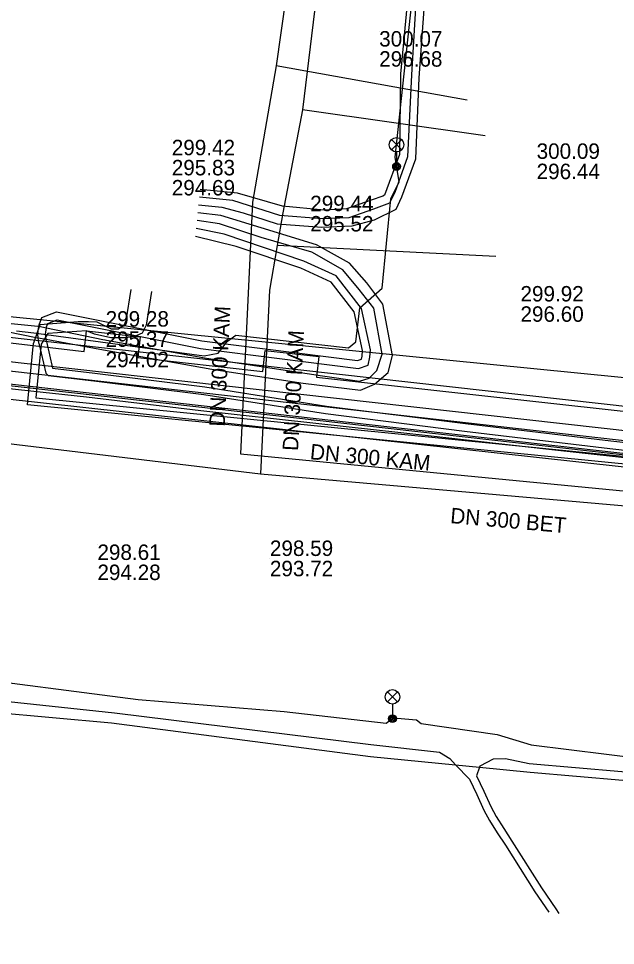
# Model space of a CAD drawing. Extents: x -595540 to -593988, y -1160850 to -1159202.
# Drawn here: x -594431.2 to -594400.31, y -1159839.14 to -1159791.17 of the extents above; entities that cross this region are included whole.
import ezdxf

# ---------------------------------------------------------------- set-up
doc = ezdxf.new("R2010")
doc.units = 0
for name, color, linetype in [('BVK-DESTOVA_popisy', 7, 'Continuous'), ('BVK-DESTOVA_trasa sítě', 7, 'Continuous'), ('BVK-SPLASKOVA_popisy', 7, 'Continuous'), ('BVK-SPLASKOVA_trasa sítě', 7, 'Continuous'), ('BVK-VODOVOD_trasa sítě', 7, 'Continuous'), ('BVK-VODOVOD_trasa zrušené sítě', 7, 'Continuous'), ('CETIN_kabel podzemní', 7, 'Continuous'), ('DESTOVA-NEPROVOZOVANA_popisy', 7, 'Continuous'), ('DESTOVA_trasa neprovozované sítě', 7, 'Continuous'), ('EON-NN_kabel', 7, 'Continuous'), ('EON-VN_kabel', 7, 'Continuous'), ('SPLASKOVA_neprovozovaná  trasa sítě', 7, 'Continuous'), ('SPLASKOVA_popisy neprovozované sítě', 7, 'Continuous'), ('TEPLARNY-HORKOVODY_trasa sítě', 7, 'Continuous'), ('TEPLARNY-HORKOVODY_trasa sítě obvodem', 7, 'Continuous'), ('TEPLARNY-TEPLOVODY_trasa sítě', 7, 'Continuous'), ('TSB_kabel VO', 7, 'Continuous'), ('TSB_kolektor', 7, 'Continuous'), ('TSB_lampy VO', 7, 'Continuous')]:
    doc.layers.add(name, color=color, linetype=linetype)

msp = doc.modelspace()

# ---------------------------------------------------------------- linework, layer by layer
at = {"layer": 'BVK-DESTOVA_popisy'}
for p, q in [((-594416.106, -1159801.266), (-594416.106, -1159801.266)), ((-594426.689, -1159807.764), (-594426.689, -1159807.764)), ((-594418.191, -1159819.109), (-594418.191, -1159819.109))]:
    msp.add_line(p, q, dxfattribs=at)
at = {"layer": 'BVK-DESTOVA_trasa sítě'}
for p, q in [((-594413.037, -1159767.547), (-594416.502, -1159795.896)), ((-594416.502, -1159795.896), (-594417.53, -1159801.23)), ((-594417.53, -1159801.23), (-594417.817, -1159802.916)), ((-594417.817, -1159802.916), (-594418.21, -1159805.23)), ((-594418.21, -1159805.23), (-594418.68, -1159814.73)), ((-594418.68, -1159814.73), (-594386.22, -1159817.58))]:
    msp.add_line(p, q, dxfattribs=at)
at = {"layer": 'BVK-SPLASKOVA_popisy'}
for p, q in [((-594423.268, -1159797.447), (-594423.268, -1159797.447)), ((-594427.115, -1159818.39), (-594427.115, -1159818.39))]:
    msp.add_line(p, q, dxfattribs=at)
at = {"layer": 'BVK-SPLASKOVA_trasa sítě'}
for p, q in [((-594414.027, -1159766.589), (-594417.866, -1159793.62)), ((-594417.866, -1159793.62), (-594419.09, -1159800.67)), ((-594419.09, -1159800.67), (-594419.71, -1159813.69)), ((-594419.71, -1159813.69), (-594388.1, -1159816.75))]:
    msp.add_line(p, q, dxfattribs=at)
at = {"layer": 'BVK-VODOVOD_trasa sítě'}
msp.add_lwpolyline([(-594347.98, -1159819.29), (-594348.31, -1159819.27), (-594350.25, -1159819.13), (-594350.19, -1159819.38), (-594356.45, -1159818.71), (-594362.38, -1159818.05), (-594368.28, -1159817.4), (-594374.23, -1159816.74), (-594380.16, -1159816.09), (-594386.09, -1159815.42), (-594392.04, -1159814.77), (-594397.97, -1159814.11), (-594403.92, -1159813.45), (-594409.85, -1159812.78), (-594415.82, -1159812.13), (-594421.76, -1159811.47), (-594427.68, -1159810.77), (-594433.62, -1159810.13), (-594439.56, -1159809.44), (-594441.107, -1159809.255), (-594441.21, -1159809.241), (-594447.18, -1159808.57), (-594448.25, -1159808.45), (-594448.75, -1159808.4)], dxfattribs=at)
at = {"layer": 'BVK-VODOVOD_trasa zrušené sítě'}
msp.add_lwpolyline([(-594350.94, -1159819.16), (-594353.57, -1159818.92), (-594441.29, -1159809), (-594448.79, -1159808.08)], dxfattribs=at)
at = {"layer": 'CETIN_kabel podzemní'}
msp.add_lwpolyline([(-594447.82, -1159804.99), (-594375, -1159812.22), (-594347.65, -1159815.2)], dxfattribs=at)
at = {"layer": 'DESTOVA-NEPROVOZOVANA_popisy'}
for p, q in [((-594404.392, -1159799.483), (-594404.392, -1159799.483)), ((-594405.228, -1159806.865), (-594405.228, -1159806.865))]:
    msp.add_line(p, q, dxfattribs=at)
at = {"layer": 'DESTOVA_trasa neprovozované sítě'}
for p, q in [((-594407.06, -1159797.25), (-594416.502, -1159795.896)), ((-594406.51, -1159803.49), (-594417.817, -1159802.916)), ((-594444.3, -1159811.65), (-594418.68, -1159814.73))]:
    msp.add_line(p, q, dxfattribs=at)
at = {"layer": 'EON-NN_kabel'}
for points in [[(-594390.034, -1159773.618), (-594391.785, -1159774.085), (-594392.761, -1159775.135), (-594394.35, -1159776.418), (-594396.801, -1159777.313), (-594404.393, -1159776.625), (-594407.285, -1159776.235), (-594407.835, -1159776.782), (-594407.855, -1159776.804), (-594408.411, -1159777.433), (-594409.541, -1159785.295), (-594410.047, -1159788.321), (-594410.664, -1159790.626), (-594410.87, -1159794.084), (-594411.077, -1159798.337), (-594411.734, -1159800.178), (-594412.011, -1159800.722), (-594412.836, -1159801.038), (-594414.107, -1159801.478), (-594415.494, -1159801.531), (-594417.674, -1159801.359), (-594420.116, -1159800.589), (-594421.841, -1159800.422)], [(-594421.88, -1159800.82), (-594420.678, -1159800.936), (-594419.573, -1159801.234), (-594417.819, -1159801.795), (-594415.508, -1159801.967), (-594413.936, -1159801.901), (-594412.773, -1159801.583), (-594411.663, -1159801.037), (-594411.36, -1159800.394), (-594410.647, -1159798.426), (-594410.47, -1159794.246), (-594410.188, -1159790.441), (-594409.701, -1159789.824), (-594409.134, -1159789.517), (-594406.43, -1159789.979), (-594404.662, -1159789.351), (-594403.581, -1159788.924), (-594401.169, -1159788.696)], [(-594411.115, -1159790.588), (-594411.444, -1159794.026), (-594411.485, -1159798.207), (-594412.263, -1159800.304), (-594412.355, -1159800.37), (-594412.945, -1159800.577), (-594414.226, -1159801.028), (-594415.389, -1159801.081), (-594417.542, -1159800.883), (-594419.873, -1159800.213), (-594421.802, -1159800.024)], [(-594431.798, -1159807.368), (-594430.284, -1159807.67), (-594430.183, -1159807.689), (-594429.77, -1159807.767), (-594426.999, -1159808.288), (-594421.196, -1159809.311), (-594416.464, -1159810.045), (-594413.5, -1159810.405), (-594412.779, -1159810.096), (-594412.078, -1159809.486), (-594411.856, -1159808.604), (-594412.357, -1159805.961), (-594413.18, -1159804.843), (-594414.072, -1159803.831), (-594415.776, -1159802.878), (-594418.652, -1159802.006), (-594420.739, -1159801.359), (-594421.92, -1159801.223)], [(-594431.928, -1159806.923), (-594430.204, -1159807.084), (-594430.146, -1159807.096), (-594429.753, -1159807.177), (-594426.835, -1159807.776), (-594421.475, -1159808.753), (-594415.477, -1159809.666), (-594413.563, -1159809.934), (-594413.059, -1159809.776), (-594412.663, -1159809.384), (-594412.378, -1159808.536), (-594412.813, -1159806.163), (-594413.566, -1159805.194), (-594414.414, -1159804.171), (-594416.029, -1159803.269), (-594418.651, -1159802.508), (-594420.805, -1159801.794), (-594421.959, -1159801.628)], [(-594429.755, -1159807.888), (-594429.77, -1159807.767), (-594429.802, -1159807.514), (-594429.753, -1159807.177), (-594429.745, -1159807.118), (-594429.68, -1159806.947), (-594429.204, -1159806.766), (-594421.786, -1159808.239), (-594413.616, -1159809.282), (-594413.109, -1159809.103), (-594413.016, -1159808.704), (-594412.993, -1159808.322), (-594413.452, -1159806.176), (-594414.758, -1159804.491), (-594416.441, -1159803.726), (-594420.56, -1159802.333), (-594422, -1159802.041)], [(-594430.147, -1159807.966), (-594430.183, -1159807.689), (-594430.206, -1159807.51), (-594430.146, -1159807.096), (-594430.135, -1159807.016), (-594429.99, -1159806.637), (-594429.238, -1159806.352), (-594421.722, -1159807.843), (-594413.66, -1159808.874), (-594413.449, -1159808.799), (-594413.414, -1159808.646), (-594413.395, -1159808.352), (-594413.824, -1159806.348), (-594415.014, -1159804.815), (-594416.589, -1159804.098), (-594419.941, -1159802.963), (-594422.04, -1159802.45)], [(-594429.755, -1159807.888), (-594429.442, -1159809.266), (-594427.25, -1159809.529), (-594421.561, -1159810.236), (-594415.263, -1159811.223), (-594408.079, -1159812.132), (-594400.56, -1159813.022), (-594391.386, -1159814.064), (-594383.094, -1159814.913), (-594375.92, -1159815.706), (-594368.344, -1159816.057), (-594355.488, -1159817.034), (-594350.933, -1159817.725), (-594348.895, -1159818.13), (-594348.018, -1159809.21), (-594346.943, -1159809.085), (-594345.525, -1159809.337)], [(-594430.147, -1159807.966), (-594429.792, -1159809.53), (-594429.667, -1159809.642), (-594427.298, -1159809.926), (-594421.617, -1159810.632), (-594415.319, -1159811.619), (-594408.128, -1159812.529), (-594400.606, -1159813.419), (-594391.429, -1159814.462), (-594383.136, -1159815.311), (-594375.951, -1159816.105), (-594368.367, -1159816.456), (-594355.336, -1159817.489), (-594351.009, -1159818.118), (-594348.453, -1159818.656), (-594347.562, -1159809.596), (-594346.945, -1159809.491), (-594345.579, -1159809.734)], [(-594438.666, -1159825.778), (-594426.231, -1159827.098), (-594412.976, -1159828.741), (-594409.411, -1159829.141), (-594408.889, -1159829.468), (-594408.583, -1159829.79), (-594407.869, -1159830.541), (-594407.489, -1159831.329), (-594407.119, -1159832.137), (-594406.828, -1159832.665), (-594406.429, -1159833.311), (-594406.006, -1159833.951), (-594404.482, -1159836.371), (-594403.759, -1159837.423)], [(-594453.837, -1159828.756), (-594451.939, -1159828.87), (-594448.313, -1159829.243), (-594445.91, -1159829.688), (-594444.788, -1159829.632), (-594443.556, -1159828.897), (-594442.601, -1159827.077), (-594442.315, -1159826.356), (-594441.998, -1159826.202), (-594440.901, -1159826.347), (-594438.61, -1159826.519), (-594426.389, -1159827.623), (-594412.996, -1159829.358), (-594408.583, -1159829.79), (-594407.353, -1159829.911), (-594404.728, -1159830.168), (-594395.146, -1159831.006), (-594394.672, -1159831.324), (-594394.748, -1159831.828), (-594395.097, -1159833.94), (-594396.046, -1159835.408), (-594397.062, -1159836.759), (-594398.584, -1159837.981)], [(-594357.152, -1159834.45), (-594358.438, -1159834.242), (-594361.276, -1159833.975), (-594366.914, -1159833.517), (-594375.167, -1159832.505), (-594386.578, -1159831.327), (-594392.107, -1159830.814), (-594393.886, -1159830.724), (-594394.139, -1159830.695), (-594395.187, -1159830.576), (-594404.776, -1159829.737), (-594406.004, -1159829.482), (-594406.648, -1159829.493), (-594407.337, -1159829.864), (-594407.353, -1159829.911), (-594407.509, -1159830.367), (-594407.127, -1159831.159), (-594406.761, -1159831.957), (-594406.482, -1159832.463), (-594406.091, -1159833.095), (-594405.67, -1159833.735), (-594404.148, -1159836.151), (-594403.399, -1159837.241), (-594403.251, -1159837.478)]]:
    msp.add_lwpolyline(points, dxfattribs=at)
at = {"layer": 'EON-VN_kabel'}
for points in [[(-594430.019, -1159808.018), (-594430.296, -1159810.807), (-594349.761, -1159818.806), (-594349.363, -1159818.846), (-594314.972, -1159521.631), (-594295.124, -1159523.792), (-594294.726, -1159523.835), (-594215.623, -1159532.445), (-594215.225, -1159532.489), (-594213.34, -1159532.694)], [(-594425.39, -1159805.196), (-594425.654, -1159806.822), (-594425.749, -1159807.062), (-594426.026, -1159807.239), (-594426.395, -1159807.254), (-594427.131, -1159806.889), (-594427.57, -1159806.872), (-594428.106, -1159806.874), (-594430.097, -1159807.017), (-594430.417, -1159807.98)], [(-594424.323, -1159805.29), (-594424.59, -1159807.042), (-594424.806, -1159807.446), (-594425.197, -1159807.635), (-594425.651, -1159807.693), (-594426.417, -1159807.689), (-594427.263, -1159807.505), (-594427.685, -1159807.339), (-594429.676, -1159807.47), (-594430.019, -1159808.018)], [(-594364.794, -1159929.459), (-594362.492, -1159929.734), (-594362.445, -1159929.337), (-594362.35, -1159928.543), (-594352.886, -1159849.295), (-594349.408, -1159819.244), (-594349.807, -1159819.204), (-594430.734, -1159811.167), (-594430.417, -1159807.98)]]:
    msp.add_lwpolyline(points, dxfattribs=at)
at = {"layer": 'SPLASKOVA_neprovozovaná  trasa sítě'}
msp.add_line((-594407.98, -1159795.39), (-594417.866, -1159793.62), dxfattribs=at)
at = {"layer": 'SPLASKOVA_popisy neprovozované sítě'}
msp.add_line((-594412.538, -1159791.822), (-594412.538, -1159791.822), dxfattribs=at)
at = {"layer": 'TEPLARNY-HORKOVODY_trasa sítě'}
msp.add_line((-594393.846, -1159813.186), (-594449.946, -1159806.875), dxfattribs=at)
at = {"layer": 'TEPLARNY-HORKOVODY_trasa sítě obvodem'}
for p, q in [((-594394.949, -1159811.804), (-594449.808, -1159805.632)), ((-594392.744, -1159814.568), (-594450.083, -1159808.117))]:
    msp.add_line(p, q, dxfattribs=at)
at = {"layer": 'TEPLARNY-TEPLOVODY_trasa sítě'}
msp.add_lwpolyline([(-594348.361, -1159818.897), (-594353.551, -1159818.308), (-594389.488, -1159814.231), (-594389.105, -1159810.702), (-594393.97, -1159810.091), (-594394.377, -1159813.643), (-594423.124, -1159810.386), (-594449.799, -1159807.364)], dxfattribs=at)
at = {"layer": 'TSB_kabel VO'}
for points in [[(-594431.3, -1159807.33), (-594430.4, -1159807.43), (-594421.6, -1159808.63), (-594420.87, -1159808.49), (-594420.39, -1159807.87), (-594419.95, -1159807.55), (-594414.12, -1159808.22), (-594413.75, -1159807.9), (-594413.54, -1159806.15), (-594412.38, -1159805.13), (-594411.93, -1159800.51), (-594411.5, -1159799.63), (-594411.72, -1159798.35), (-594410.71, -1159789.06)], [(-594447.835, -1159819.295), (-594447.492, -1159819.852), (-594447.596, -1159820.522), (-594447.44, -1159820.57), (-594444.77, -1159820.87), (-594444.51, -1159821.02), (-594444.85, -1159823.75), (-594444.32, -1159824.22), (-594440.71, -1159824.61), (-594438.14, -1159824.76), (-594437.56, -1159825.29), (-594436.79, -1159825.47), (-594436.35, -1159824.73), (-594434.88, -1159825.13), (-594425, -1159826.42), (-594417.45, -1159827.04), (-594412.18, -1159827.64), (-594411.85, -1159827.4), (-594411.6, -1159827.37), (-594410.61, -1159827.47), (-594410.37, -1159827.66), (-594406.44, -1159828.23), (-594404.68, -1159828.76), (-594394.94, -1159829.97)]]:
    msp.add_lwpolyline(points, dxfattribs=at)
at = {"layer": 'TSB_kolektor'}
msp.add_lwpolyline([(-594350.892, -1159819.789), (-594432.095, -1159810.837), (-594431.87, -1159808.86), (-594431.763, -1159807.934), (-594427.804, -1159808.41), (-594427.684, -1159807.335), (-594424.901, -1159807.646), (-594425.021, -1159808.717), (-594418.56, -1159809.43), (-594418.44, -1159808.354), (-594415.657, -1159808.666), (-594415.777, -1159809.737), (-594397.431, -1159811.76)], dxfattribs=at)
at = {"layer": 'TSB_lampy VO'}
for p, q in [((-594411.905, -1159797.966), (-594411.375, -1159797.436)), ((-594411.905, -1159797.436), (-594411.375, -1159797.966)), ((-594411.905, -1159797.966), (-594411.375, -1159797.436)), ((-594411.905, -1159797.436), (-594411.375, -1159797.966)), ((-594411.64, -1159798.076), (-594411.64, -1159798.826)), ((-594411.64, -1159798.076), (-594411.64, -1159798.826)), ((-594412.115, -1159826.54), (-594411.585, -1159826.01)), ((-594412.115, -1159826.01), (-594411.585, -1159826.54)), ((-594412.115, -1159826.54), (-594411.585, -1159826.01)), ((-594412.115, -1159826.01), (-594411.585, -1159826.54)), ((-594411.85, -1159826.65), (-594411.85, -1159827.4)), ((-594411.85, -1159826.65), (-594411.85, -1159827.4))]:
    msp.add_line(p, q, dxfattribs=at)
for centre, radius in [((-594411.64, -1159797.701), 0.375), ((-594411.64, -1159797.701), 0.375), ((-594411.64, -1159798.826), 0.2), ((-594411.64, -1159798.826), 0.2), ((-594411.64, -1159798.826), 0.145), ((-594411.64, -1159798.826), 0.145), ((-594411.64, -1159798.826), 0.0876), ((-594411.64, -1159798.826), 0.0876), ((-594411.85, -1159826.275), 0.375), ((-594411.85, -1159826.275), 0.375), ((-594411.85, -1159827.4), 0.2), ((-594411.85, -1159827.4), 0.2), ((-594411.85, -1159827.4), 0.145), ((-594411.85, -1159827.4), 0.145), ((-594411.85, -1159827.4), 0.0876), ((-594411.85, -1159827.4), 0.0876)]:
    msp.add_circle(centre, radius, dxfattribs=at)

# ---------------------------------------------------------------- texts
at = {"layer": 'BVK-DESTOVA_popisy'}
for s, p in [('299.44', (-594416.106, -1159801.141)), ('295.52', (-594416.106, -1159802.191)), ('299.28', (-594426.689, -1159807.114)), ('295.37', (-594426.689, -1159808.164)), ('294.02', (-594426.689, -1159809.214)), ('298.59', (-594418.191, -1159818.984)), ('293.72', (-594418.191, -1159820.034))]:
    msp.add_text(s, height=0.8, dxfattribs=at).set_placement(p)
for s, rotation, p in [('DN 300 KAM', 87.1469, (-594416.739, -1159813.56)), ('DN 300 BET', 355.0047, (-594408.883, -1159817.279))]:
    msp.add_text(s, height=0.8, rotation=rotation, dxfattribs=at).set_placement(p)
at = {"layer": 'BVK-SPLASKOVA_popisy'}
for s, p in [('299.42', (-594423.268, -1159798.247)), ('295.83', (-594423.268, -1159799.287)), ('294.69', (-594423.268, -1159800.327)), ('298.61', (-594427.115, -1159819.19)), ('294.28', (-594427.115, -1159820.23))]:
    msp.add_text(s, height=0.8, dxfattribs=at).set_placement(p)
for rotation, p in [(87.2615, (-594420.535, -1159812.305)), (354.489, (-594416.143, -1159813.973))]:
    msp.add_text('DN 300 KAM', height=0.8, rotation=rotation, dxfattribs=at).set_placement(p)
at = {"layer": 'DESTOVA-NEPROVOZOVANA_popisy'}
for s, p in [('300.09', (-594404.392, -1159798.433)), ('296.44', (-594404.392, -1159799.483)), ('299.92', (-594405.228, -1159805.815)), ('296.60', (-594405.228, -1159806.865))]:
    msp.add_text(s, height=0.8, dxfattribs=at).set_placement(p)
at = {"layer": 'SPLASKOVA_popisy neprovozované sítě'}
for s, p in [('300.07', (-594412.538, -1159792.622)), ('296.68', (-594412.538, -1159793.662))]:
    msp.add_text(s, height=0.8, dxfattribs=at).set_placement(p)

doc.saveas('drawing.dxf')
